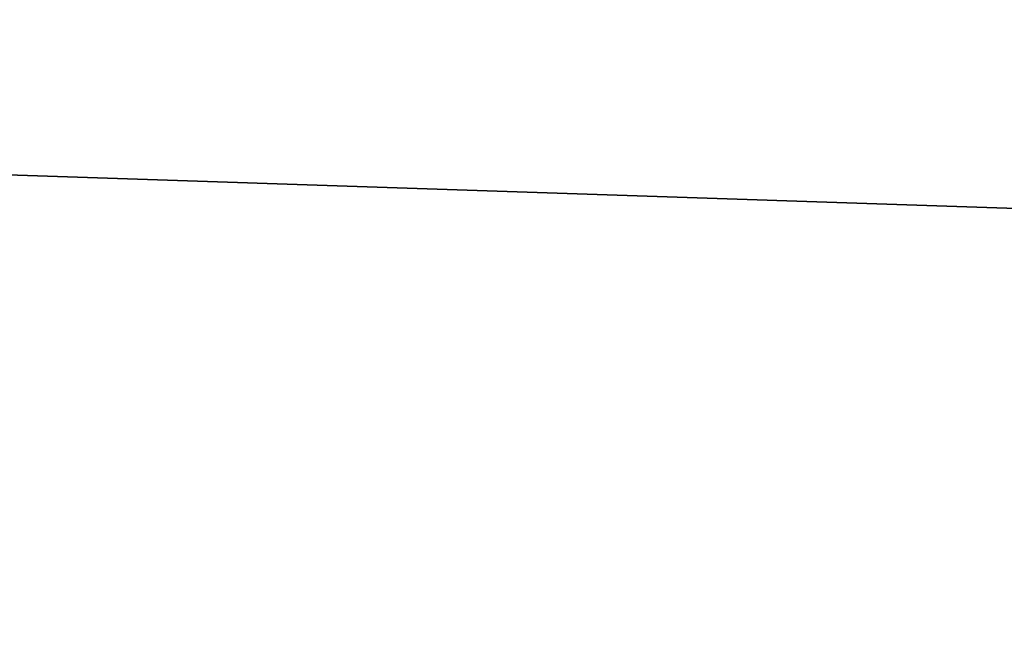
# Model space of a CAD drawing. Header units: millimetres. Extents: x -522 to 188, y -54 to 63.
# Tile 358 of 656: x -4.09918 to -4.09612, y -36.79808 to -36.79617. Entities that reach past the tile are written whole.
import ezdxf

# ---------------------------------------------------------------- set-up
doc = ezdxf.new("R2010")
doc.units = ezdxf.units.MM
doc.header["$LTSCALE"] = 65.185185
for name, color, linetype in [('1', 7, 'CONTINUOUS'), ('2', 7, 'CONTINUOUS'), ('8', 7, 'CONTINUOUS'), ('9', 7, 'CONTINUOUS')]:
    doc.layers.add(name, color=color, linetype=linetype)

msp = doc.modelspace()

# ---------------------------------------------------------------- linework, layer by layer
at = {"layer": '1', "color": 7, "linetype": 'CONTINUOUS'}
for points in [[(-4.178775, -36.8, -12.3100676), (-3.3646476, 23, -12.5570357), (-3.3647088, -36.8, -12.5570172), (-4.178775, -36.8, -12.3100676)], [(-4.178713, 23, -12.3100917), (-3.3646476, 23, -12.5570357), (-4.178775, -36.8, -12.3100676), (-4.178713, 23, -12.3100917)]]:
    msp.add_3dface(points, dxfattribs=at)
at = {"layer": '2', "color": 7, "linetype": 'CONTINUOUS'}
for points in [[(-3.3647088, -36.8, 12.5570172), (-4.178713, 23, 12.3100917), (-4.178775, -36.8, 12.3100676), (-3.3647088, -36.8, 12.5570172)], [(-3.3646476, 23, 12.5570357), (-4.178713, 23, 12.3100917), (-3.3647088, -36.8, 12.5570172), (-3.3646476, 23, 12.5570357)]]:
    msp.add_3dface(points, dxfattribs=at)
at = {"layer": '8', "color": 3, "linetype": 'CONTINUOUS'}
for points in [[(-3.998883, -36.8, -10.1399671), (-4.3427616, -36.8, -9.9975121), (-4.2173768, -36.7927089, -10.1816483), (-3.998883, -36.8, -10.1399671)], [(-3.5424354, -36.7927089, -10.4356782), (-3.998883, -36.8, -10.1399671), (-4.2173768, -36.7927089, -10.1816483), (-3.5424354, -36.7927089, -10.4356782)]]:
    msp.add_3dface(points, dxfattribs=at)
at = {"layer": '9', "color": 3, "linetype": 'CONTINUOUS'}
for points in [[(-4.3427608, -36.8, 9.9975124), (-3.9988822, -36.8, 10.1399675), (-4.2173768, -36.7927089, 10.1816483), (-4.3427608, -36.8, 9.9975124)], [(-3.9988822, -36.8, 10.1399675), (-3.650379, -36.8, 10.2705679), (-4.2173768, -36.7927089, 10.1816483), (-3.9988822, -36.8, 10.1399675)], [(-4.2173768, -36.7927089, 10.1816483), (-3.650379, -36.8, 10.2705679), (-3.5424354, -36.7927089, 10.4356782), (-4.2173768, -36.7927089, 10.1816483)]]:
    msp.add_3dface(points, dxfattribs=at)

doc.saveas('drawing.dxf')
